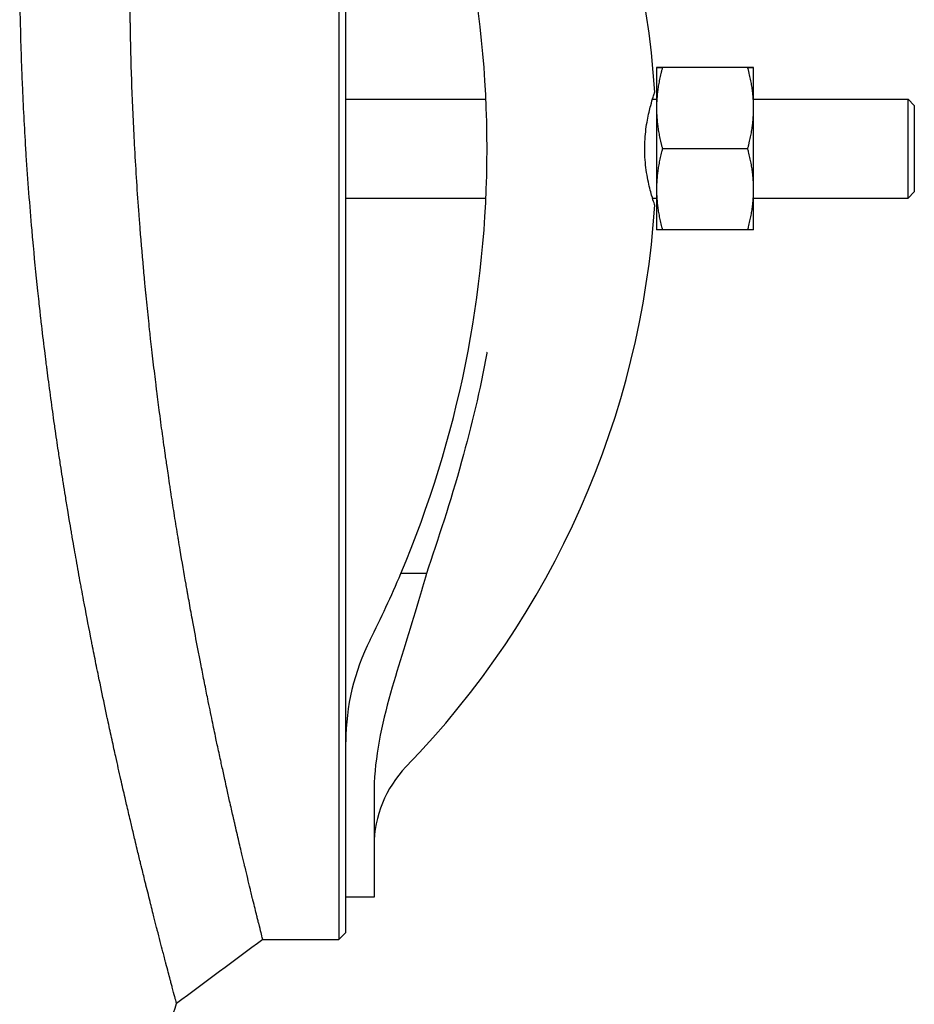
# Model space of a CAD drawing. Header units: inches. Extents: x 18 to 846, y -44 to 561.
# Tile 491 of 642: x 545 to 553, y 103 to 112. Entities that reach past the tile are written whole.
import ezdxf

# ---------------------------------------------------------------- set-up
doc = ezdxf.new("R2010")
doc.units = ezdxf.units.IN
doc.header["$LTSCALE"] = 24
doc.header["$MEASUREMENT"] = 0
doc.layers.add('Visible (ANSI)', color=7, linetype='Continuous', lineweight=30)

msp = doc.modelspace()

# ---------------------------------------------------------------- linework, layer by layer
at = {"layer": 'Visible (ANSI)'}
for p, q in [((547.5477, 117.64399), (547.5477, 110.644)), ((547.6102, 110.644), (547.6102, 116.31816)), ((550.3602, 111.363), (550.3602, 111.00311)), ((551.16733, 111.36326), (550.41207, 111.36326)), ((551.16733, 111.36274), (550.41207, 111.36274)), ((551.2192, 111.00311), (551.2192, 111.363)), ((547.6102, 111.0815), (548.85028, 111.0815)), ((550.32432, 111.0815), (550.3602, 111.0815)), ((551.2192, 111.0815), (552.58589, 111.0815)), ((552.58589, 110.2065), (552.58589, 111.0815)), ((552.64145, 111.02595), (552.58589, 111.0815)), ((550.3602, 111.00311), (550.3602, 110.28411)), ((551.2192, 110.28411), (551.2192, 111.00311)), ((552.64145, 111.02595), (552.64145, 110.26206)), ((547.5477, 110.644), (547.5477, 103.64401)), ((547.6102, 104.96982), (547.6102, 110.644)), ((551.16733, 110.64348), (550.41207, 110.64348)), ((550.3602, 110.28411), (550.3602, 109.925)), ((551.2192, 109.925), (551.2192, 110.28411)), ((552.64145, 110.26206), (552.58589, 110.2065)), ((547.6102, 110.2065), (548.85028, 110.2065)), ((550.32432, 110.2065), (550.3602, 110.2065)), ((551.2192, 110.2065), (552.58589, 110.2065)), ((551.16733, 109.92474), (550.41207, 109.92474)), ((548.32326, 106.88259), (548.09695, 106.88259)), ((547.6102, 104.3195), (547.6102, 104.96982)), ((547.8602, 104.94053), (547.8602, 104.3195)), ((547.6102, 104.019), (547.6102, 104.3195)), ((547.8602, 104.3195), (547.8602, 104.019)), ((547.6102, 103.70651), (547.6102, 104.01901)), ((547.8602, 104.019), (547.6102, 104.019)), ((546.87504, 103.644), (547.5477, 103.644)), ((547.6102, 103.7065), (547.5477, 103.644))]:
    msp.add_line(p, q, dxfattribs=at)
for centre, radius, start, end in [((542.4977, 110.644), 7.8625, 3.646071, 44.117595), ((539.2102, 110.644), 9.65, 337.058941, 22.941059), ((542.4977, 110.644), 7.8625, 315.882405, 356.353929), ((539.2102, 110.644), 9.65, 333.215004, 337.058941), ((549.6102, 105.394), 2, 153.215004, 180), ((548.8602, 104.47452), 1, 135.882405, 180)]:
    msp.add_arc(centre, radius, start, end, dxfattribs=at)
for points, knots in [([(544.77871, 110.644), (544.76684, 110.83349), (544.75683, 111.02404), (544.74882, 111.21307), (544.74826, 111.22637), (544.74771, 111.23967), (544.74716, 111.25296), (544.74686, 111.26029), (544.74657, 111.26761), (544.74627, 111.27493), (544.73868, 111.46413), (544.73309, 111.65203), (544.72943, 111.8382), (544.72931, 111.84428), (544.7292, 111.85035), (544.72908, 111.85643), (544.72868, 111.8777), (544.7283, 111.89895), (544.72795, 111.92017), (544.72669, 111.9962), (544.72575, 112.07197), (544.72513, 112.14739), (544.72511, 112.14975), (544.72509, 112.1521), (544.72507, 112.15446), (544.724, 112.28874), (544.72394, 112.4216), (544.72484, 112.55282), (544.72526, 112.61555), (544.72591, 112.67796), (544.72676, 112.74003), (544.72681, 112.74402), (544.72687, 112.74801), (544.72693, 112.752), (544.72824, 112.84432), (544.73001, 112.93586), (544.73223, 113.02647), (544.73239, 113.03317), (544.73256, 113.03986), (544.73273, 113.04655), (544.73372, 113.08602), (544.7348, 113.12532), (544.73596, 113.16442), (544.74017, 113.30688), (544.74545, 113.44696), (544.75165, 113.58412), (544.75217, 113.59552), (544.75269, 113.60691), (544.75322, 113.61827), (544.75524, 113.66175), (544.75735, 113.70493), (544.75955, 113.7478), (544.76139, 113.78352), (544.76328, 113.81909), (544.76524, 113.85448), (544.76597, 113.86777), (544.76672, 113.88103), (544.76747, 113.89427), (544.77534, 114.03292), (544.78412, 114.16868), (544.79357, 114.3004), (544.79539, 114.3258), (544.79724, 114.35111), (544.79912, 114.37632), (544.80029, 114.39205), (544.80147, 114.40775), (544.80267, 114.4234), (544.80792, 114.49221), (544.81336, 114.56023), (544.81897, 114.62718), (544.82035, 114.64373), (544.82175, 114.66022), (544.82315, 114.67664), (544.82722, 114.72415), (544.83135, 114.77109), (544.83555, 114.81735), (544.84445, 114.91561), (544.85379, 115.01278), (544.86335, 115.10736), (544.86508, 115.12448), (544.86682, 115.14153), (544.86856, 115.15848), (544.8734, 115.20549), (544.87828, 115.25178), (544.88317, 115.29715), (544.88458, 115.31018), (544.88599, 115.32321), (544.88741, 115.33622), (544.88926, 115.35308), (544.89111, 115.36991), (544.89297, 115.3867), (544.89892, 115.44023), (544.90496, 115.49329), (544.91105, 115.54547), (544.91878, 115.61181), (544.92659, 115.67673), (544.93434, 115.73951), (544.93561, 115.74983), (544.93689, 115.76015), (544.93817, 115.77045), (544.94017, 115.78652), (544.94218, 115.80257), (544.9442, 115.81856), (544.95089, 115.87158), (544.95765, 115.92405), (544.96442, 115.97547), (544.96647, 115.99104), (544.96852, 116.00652), (544.97056, 116.02189), (544.97609, 116.0634), (544.9816, 116.10413), (544.98706, 116.14387), (544.99716, 116.21744), (545.00743, 116.29018), (545.01761, 116.36058), (545.01962, 116.37449), (545.02163, 116.38832), (545.02363, 116.40204), (545.02899, 116.43875), (545.03432, 116.47474), (545.03956, 116.50981), (545.04109, 116.52003), (545.04262, 116.53022), (545.04415, 116.54038), (545.04609, 116.55325), (545.04803, 116.56607), (545.04997, 116.57884), (545.05553, 116.61545), (545.06109, 116.65161), (545.06661, 116.68711), (545.07469, 116.73907), (545.08267, 116.7896), (545.09045, 116.83809), (545.09239, 116.85019), (545.09433, 116.86223), (545.09626, 116.8742), (545.09801, 116.88506), (545.09977, 116.89587), (545.10151, 116.90662), (545.10823, 116.94795), (545.1149, 116.98845), (545.12148, 117.02796), (545.12312, 117.03783), (545.12476, 117.04763), (545.12639, 117.05737), (545.12676, 117.05957), (545.12712, 117.06176), (545.12749, 117.06396), (545.13121, 117.08614), (545.13489, 117.10795), (545.13852, 117.12935), (545.14911, 117.19174), (545.15943, 117.25145), (545.1694, 117.30832), (545.17076, 117.31611), (545.17212, 117.32384), (545.17347, 117.33152), (545.17665, 117.34956), (545.17979, 117.3673), (545.18289, 117.38474), (545.1859, 117.40167), (545.18887, 117.41834), (545.19181, 117.43474), (545.19303, 117.44153), (545.19424, 117.44827), (545.19544, 117.45496), (545.20496, 117.50788), (545.2141, 117.55796), (545.22281, 117.60515), (545.22624, 117.62374), (545.2296, 117.64191), (545.2329, 117.65963), (545.23382, 117.66457), (545.23473, 117.66947), (545.23564, 117.67434), (545.24107, 117.70342), (545.24631, 117.7313), (545.25135, 117.75796), (545.25212, 117.76206), (545.25289, 117.76612), (545.25366, 117.77016), (545.25499, 117.77719), (545.25631, 117.78414), (545.25761, 117.791), (545.26701, 117.84042), (545.27567, 117.88544), (545.28356, 117.92604), (545.28406, 117.92865), (545.28457, 117.93125), (545.28507, 117.93383), (545.28564, 117.93678), (545.28621, 117.93971), (545.28678, 117.94261), (545.29041, 117.96128), (545.29387, 117.97897), (545.29715, 117.99568), (545.29754, 117.99767), (545.29792, 117.99964), (545.29831, 118.0016), (545.30246, 118.02276), (545.30632, 118.0423), (545.30987, 118.06024), (545.31317, 118.07688), (545.3162, 118.09213), (545.31897, 118.10601), (545.31916, 118.10699), (545.31936, 118.10797), (545.31955, 118.10893), (545.32214, 118.12189), (545.32448, 118.13362), (545.32658, 118.14411), (545.32675, 118.14494), (545.32692, 118.14577), (545.32708, 118.14659), (545.3272, 118.14719), (545.32732, 118.14779), (545.32744, 118.14839), (545.33151, 118.16865), (545.33461, 118.18401), (545.33672, 118.19447), (545.33699, 118.19583), (545.33725, 118.1971), (545.33749, 118.19829), (545.33751, 118.19841), (545.33754, 118.19853), (545.33756, 118.19865), (545.3386, 118.20378), (545.33933, 118.20737), (545.33973, 118.20937), (545.33973, 118.20939), (545.33974, 118.2094), (545.33974, 118.20942), (545.33999, 118.21067), (545.34012, 118.21129), (545.34012, 118.2113), (545.34012, 118.2113), (545.34012, 118.2113), (545.34012, 118.2113)], [0.71377035, 0.71377035, 0.71377035, 0.71377035, 0.72395373, 0.72395373, 0.72395373, 0.72467054, 0.72467054, 0.72467054, 0.72506583, 0.72506583, 0.72506583, 0.73528, 0.73528, 0.73528, 0.73561331, 0.73561331, 0.73561331, 0.73678107, 0.73678107, 0.73678107, 0.74096371, 0.74096371, 0.74096371, 0.7410946, 0.7410946, 0.7410946, 0.74854458, 0.74854458, 0.74854458, 0.75210551, 0.75210551, 0.75210551, 0.75233451, 0.75233451, 0.75233451, 0.757635, 0.757635, 0.757635, 0.75802674, 0.75802674, 0.75802674, 0.76033925, 0.76033925, 0.76033925, 0.76876349, 0.76876349, 0.76876349, 0.7694639, 0.7694639, 0.7694639, 0.77214361, 0.77214361, 0.77214361, 0.77437648, 0.77437648, 0.77437648, 0.77521501, 0.77521501, 0.77521501, 0.78399732, 0.78399732, 0.78399732, 0.78569038, 0.78569038, 0.78569038, 0.78674666, 0.78674666, 0.78674666, 0.79139038, 0.79139038, 0.79139038, 0.79253862, 0.79253862, 0.79253862, 0.7958609, 0.7958609, 0.7958609, 0.80291693, 0.80291693, 0.80291693, 0.80419467, 0.80419467, 0.80419467, 0.80773838, 0.80773838, 0.80773838, 0.8087569, 0.8087569, 0.8087569, 0.81007772, 0.81007772, 0.81007772, 0.81428939, 0.81428939, 0.81428939, 0.81964309, 0.81964309, 0.81964309, 0.82052354, 0.82052354, 0.82052354, 0.82189836, 0.82189836, 0.82189836, 0.82645692, 0.82645692, 0.82645692, 0.82783697, 0.82783697, 0.82783697, 0.83156463, 0.83156463, 0.83156463, 0.8384667, 0.8384667, 0.8384667, 0.83983099, 0.83983099, 0.83983099, 0.84348088, 0.84348088, 0.84348088, 0.84454384, 0.84454384, 0.84454384, 0.84588918, 0.84588918, 0.84588918, 0.8497464, 0.8497464, 0.8497464, 0.85539408, 0.85539408, 0.85539408, 0.85680352, 0.85680352, 0.85680352, 0.85808132, 0.85808132, 0.85808132, 0.86299391, 0.86299391, 0.86299391, 0.86422036, 0.86422036, 0.86422036, 0.86449719, 0.86449719, 0.86449719, 0.86729956, 0.86729956, 0.86729956, 0.875469, 0.875469, 0.875469, 0.87658738, 0.87658738, 0.87658738, 0.87921418, 0.87921418, 0.87921418, 0.88176329, 0.88176329, 0.88176329, 0.88281773, 0.88281773, 0.88281773, 0.89115254, 0.89115254, 0.89115254, 0.89443697, 0.89443697, 0.89443697, 0.89535145, 0.89535145, 0.89535145, 0.90081404, 0.90081404, 0.90081404, 0.90165313, 0.90165313, 0.90165313, 0.90311414, 0.90311414, 0.90311414, 0.91364131, 0.91364131, 0.91364131, 0.9143192, 0.9143192, 0.9143192, 0.91509524, 0.91509524, 0.91509524, 0.92008606, 0.92008606, 0.92008606, 0.92067935, 0.92067935, 0.92067935, 0.92708958, 0.92708958, 0.92708958, 0.93303658, 0.93303658, 0.93303658, 0.93345674, 0.93345674, 0.93345674, 0.93909044, 0.93909044, 0.93909044, 0.93953935, 0.93953935, 0.93953935, 0.93987024, 0.93987024, 0.93987024, 0.95111609, 0.95111609, 0.95111609, 0.95256901, 0.95256901, 0.95256901, 0.95271777, 0.95271777, 0.95271777, 0.95906547, 0.95906547, 0.95906547, 0.95911298, 0.95911298, 0.95911298, 0.96310925, 0.96310925, 0.96310925, 0.96312346, 0.96312346, 0.96312346, 0.96312346]), ([(545.74272, 110.644), (545.74176, 110.66154), (545.74081, 110.67909), (545.73988, 110.69663), (545.73101, 110.86352), (545.72358, 111.03066), (545.71765, 111.19612), (545.71723, 111.20776), (545.71682, 111.2194), (545.71642, 111.23103), (545.7162, 111.23744), (545.71598, 111.24385), (545.71576, 111.25026), (545.71015, 111.41582), (545.70599, 111.58096), (545.70329, 111.7438), (545.70321, 111.74911), (545.70312, 111.75442), (545.70303, 111.75973), (545.70274, 111.77833), (545.70246, 111.79691), (545.7022, 111.81546), (545.70127, 111.8819), (545.70057, 111.94836), (545.70011, 112.01464), (545.70009, 112.01671), (545.70008, 112.01878), (545.70006, 112.02086), (545.69927, 112.13888), (545.69923, 112.25626), (545.69989, 112.37184), (545.70021, 112.42708), (545.70069, 112.48223), (545.70133, 112.53718), (545.70137, 112.54071), (545.70141, 112.54425), (545.70145, 112.54778), (545.70244, 112.62953), (545.70378, 112.7109), (545.70544, 112.79133), (545.70557, 112.79727), (545.70569, 112.80321), (545.70582, 112.80914), (545.70657, 112.84417), (545.70738, 112.87902), (545.70825, 112.91366), (545.71142, 113.03985), (545.71544, 113.16549), (545.72018, 113.28864), (545.72057, 113.29888), (545.72097, 113.30911), (545.72138, 113.31931), (545.72292, 113.35835), (545.72454, 113.39713), (545.72622, 113.43558), (545.72763, 113.46763), (545.72908, 113.4996), (545.73058, 113.53147), (545.73115, 113.54344), (545.73172, 113.5554), (545.7323, 113.56734), (545.73836, 113.69237), (545.74518, 113.81565), (545.75255, 113.93552), (545.75398, 113.95862), (545.75542, 113.98167), (545.75689, 114.00463), (545.75781, 114.01896), (545.75874, 114.03326), (545.75967, 114.04752), (545.76378, 114.11025), (545.76806, 114.17236), (545.77248, 114.2337), (545.77357, 114.24887), (545.77468, 114.26399), (545.77579, 114.27906), (545.779, 114.32267), (545.78229, 114.36587), (545.78563, 114.4086), (545.79273, 114.49935), (545.80018, 114.58895), (545.80783, 114.67636), (545.80922, 114.69219), (545.81061, 114.70795), (545.81201, 114.72365), (545.8159, 114.76719), (545.81984, 114.81022), (545.82381, 114.85261), (545.82495, 114.86479), (545.8261, 114.87696), (545.82726, 114.8891), (545.82875, 114.90484), (545.83026, 114.92055), (545.83177, 114.9362), (545.83659, 114.98612), (545.8415, 115.03556), (545.84645, 115.08429), (545.85275, 115.14623), (545.85913, 115.20701), (545.86552, 115.26621), (545.86657, 115.27595), (545.86763, 115.28567), (545.86868, 115.29538), (545.87033, 115.31053), (545.87199, 115.32564), (545.87366, 115.34069), (545.87917, 115.39062), (545.88475, 115.43997), (545.89035, 115.48845), (545.89204, 115.50312), (545.89374, 115.51772), (545.89543, 115.53223), (545.90002, 115.57142), (545.9046, 115.60998), (545.90917, 115.64775), (545.91762, 115.71769), (545.9262, 115.78664), (545.93474, 115.85354), (545.93643, 115.86677), (545.93811, 115.87991), (545.9398, 115.89297), (545.9443, 115.92791), (545.94879, 115.96223), (545.95324, 115.9958), (545.95453, 116.00558), (545.95583, 116.01533), (545.95712, 116.02506), (545.95876, 116.03736), (545.96041, 116.04963), (545.96205, 116.06183), (545.96676, 116.09684), (545.97147, 116.1314), (545.97615, 116.16535), (545.98301, 116.21507), (545.98981, 116.26348), (545.99646, 116.31014), (545.99812, 116.32179), (545.99978, 116.33337), (546.00144, 116.34489), (546.00294, 116.35534), (546.00444, 116.36573), (546.00593, 116.37607), (546.01169, 116.41582), (546.0174, 116.45478), (546.02305, 116.49281), (546.02446, 116.50231), (546.02586, 116.51175), (546.02726, 116.52113), (546.02758, 116.52325), (546.0279, 116.52536), (546.02821, 116.52747), (546.03141, 116.54884), (546.03458, 116.56992), (546.03772, 116.59062), (546.04687, 116.65096), (546.05579, 116.70864), (546.06443, 116.76367), (546.06561, 116.77121), (546.06679, 116.77869), (546.06796, 116.78613), (546.07072, 116.8036), (546.07344, 116.82079), (546.07614, 116.83771), (546.07876, 116.85413), (546.08135, 116.8703), (546.08391, 116.88621), (546.08497, 116.8928), (546.08602, 116.89934), (546.08707, 116.90584), (546.09536, 116.9572), (546.10334, 117.00585), (546.11096, 117.05176), (546.11397, 117.06986), (546.11692, 117.08753), (546.11981, 117.10479), (546.12061, 117.1096), (546.12141, 117.11437), (546.12221, 117.11911), (546.12697, 117.14743), (546.13157, 117.17459), (546.136, 117.20059), (546.13669, 117.20458), (546.13736, 117.20855), (546.13804, 117.21249), (546.13921, 117.21935), (546.14037, 117.22612), (546.14151, 117.23281), (546.14978, 117.28102), (546.15743, 117.325), (546.16439, 117.36468), (546.16484, 117.36723), (546.16529, 117.36977), (546.16573, 117.37229), (546.16623, 117.37517), (546.16674, 117.37803), (546.16724, 117.38087), (546.17045, 117.39911), (546.17351, 117.41642), (546.17641, 117.43277), (546.17676, 117.43471), (546.1771, 117.43664), (546.17744, 117.43856), (546.18112, 117.45927), (546.18454, 117.4784), (546.18768, 117.49595), (546.1906, 117.51223), (546.1933, 117.52718), (546.19576, 117.54078), (546.19593, 117.54174), (546.1961, 117.54269), (546.19627, 117.54364), (546.19857, 117.55635), (546.20066, 117.56784), (546.20252, 117.57811), (546.20267, 117.57893), (546.20282, 117.57974), (546.20297, 117.58055), (546.20307, 117.58114), (546.20318, 117.58173), (546.20329, 117.58231), (546.2069, 117.60216), (546.20966, 117.61724), (546.21154, 117.6275), (546.21178, 117.62882), (546.21201, 117.63007), (546.21222, 117.63124), (546.21225, 117.63136), (546.21227, 117.63148), (546.21229, 117.6316), (546.21321, 117.63663), (546.21386, 117.64016), (546.21422, 117.64212), (546.21422, 117.64214), (546.21423, 117.64215), (546.21423, 117.64217), (546.21446, 117.64339), (546.21457, 117.644), (546.21457, 117.644)], [0.71269961, 0.71269961, 0.71269961, 0.71269961, 0.71377035, 0.71377035, 0.71377035, 0.72395373, 0.72395373, 0.72395373, 0.72467054, 0.72467054, 0.72467054, 0.72506583, 0.72506583, 0.72506583, 0.73528, 0.73528, 0.73528, 0.73561331, 0.73561331, 0.73561331, 0.73678107, 0.73678107, 0.73678107, 0.74096371, 0.74096371, 0.74096371, 0.7410946, 0.7410946, 0.7410946, 0.74854458, 0.74854458, 0.74854458, 0.75210551, 0.75210551, 0.75210551, 0.75233451, 0.75233451, 0.75233451, 0.757635, 0.757635, 0.757635, 0.75802674, 0.75802674, 0.75802674, 0.76033925, 0.76033925, 0.76033925, 0.76876349, 0.76876349, 0.76876349, 0.7694639, 0.7694639, 0.7694639, 0.77214361, 0.77214361, 0.77214361, 0.77437648, 0.77437648, 0.77437648, 0.77521501, 0.77521501, 0.77521501, 0.78399732, 0.78399732, 0.78399732, 0.78569038, 0.78569038, 0.78569038, 0.78674666, 0.78674666, 0.78674666, 0.79139038, 0.79139038, 0.79139038, 0.79253862, 0.79253862, 0.79253862, 0.7958609, 0.7958609, 0.7958609, 0.80291693, 0.80291693, 0.80291693, 0.80419467, 0.80419467, 0.80419467, 0.80773838, 0.80773838, 0.80773838, 0.8087569, 0.8087569, 0.8087569, 0.81007772, 0.81007772, 0.81007772, 0.81428939, 0.81428939, 0.81428939, 0.81964309, 0.81964309, 0.81964309, 0.82052354, 0.82052354, 0.82052354, 0.82189836, 0.82189836, 0.82189836, 0.82645692, 0.82645692, 0.82645692, 0.82783697, 0.82783697, 0.82783697, 0.83156463, 0.83156463, 0.83156463, 0.8384667, 0.8384667, 0.8384667, 0.83983099, 0.83983099, 0.83983099, 0.84348088, 0.84348088, 0.84348088, 0.84454384, 0.84454384, 0.84454384, 0.84588918, 0.84588918, 0.84588918, 0.8497464, 0.8497464, 0.8497464, 0.85539408, 0.85539408, 0.85539408, 0.85680352, 0.85680352, 0.85680352, 0.85808132, 0.85808132, 0.85808132, 0.86299391, 0.86299391, 0.86299391, 0.86422036, 0.86422036, 0.86422036, 0.86449719, 0.86449719, 0.86449719, 0.86729956, 0.86729956, 0.86729956, 0.875469, 0.875469, 0.875469, 0.87658738, 0.87658738, 0.87658738, 0.87921418, 0.87921418, 0.87921418, 0.88176329, 0.88176329, 0.88176329, 0.88281773, 0.88281773, 0.88281773, 0.89115254, 0.89115254, 0.89115254, 0.89443697, 0.89443697, 0.89443697, 0.89535145, 0.89535145, 0.89535145, 0.90081404, 0.90081404, 0.90081404, 0.90165313, 0.90165313, 0.90165313, 0.90311414, 0.90311414, 0.90311414, 0.91364131, 0.91364131, 0.91364131, 0.9143192, 0.9143192, 0.9143192, 0.91509524, 0.91509524, 0.91509524, 0.92008606, 0.92008606, 0.92008606, 0.92067935, 0.92067935, 0.92067935, 0.92708958, 0.92708958, 0.92708958, 0.93303658, 0.93303658, 0.93303658, 0.93345674, 0.93345674, 0.93345674, 0.93909044, 0.93909044, 0.93909044, 0.93953935, 0.93953935, 0.93953935, 0.93987024, 0.93987024, 0.93987024, 0.95111609, 0.95111609, 0.95111609, 0.95256901, 0.95256901, 0.95256901, 0.95271777, 0.95271777, 0.95271777, 0.95906547, 0.95906547, 0.95906547, 0.95911298, 0.95911298, 0.95911298, 0.96310925, 0.96310925, 0.96310925, 0.96310925]), ([(550.34429, 110.144), (550.34429, 110.144), (550.34391, 110.14512), (550.3421, 110.15052), (550.34029, 110.15592), (550.33295, 110.17842), (550.32554, 110.20157), (550.30641, 110.26839), (550.29429, 110.31483), (550.27295, 110.42232), (550.26398, 110.48268), (550.25504, 110.60656), (550.25471, 110.66805), (550.26223, 110.78818), (550.26985, 110.84523), (550.28835, 110.94618), (550.29887, 110.99002), (550.31655, 111.05595), (550.3239, 111.08045), (550.33473, 111.11519), (550.33862, 111.127), (550.34257, 111.1389), (550.34354, 111.14179), (550.34419, 111.14371), (550.34429, 111.144), (550.34429, 111.144)], [-6.0480485, -6.0480485, -6.0480485, -6.0480485, -5.9009195, -5.9009195, -5.6915643, -5.6915643, -5.2782885, -5.2782885, -4.7802616, -4.7802616, -4.2826204, -4.2826204, -3.815444, -3.815444, -3.3521722, -3.3521722, -2.9118487, -2.9118487, -2.5596851, -2.5596851, -2.2651963, -2.2651963, -2.0915924, -2.0915924, -2.0166252, -2.0166252, -2.0166252, -2.0166252]), ([(546.11239, 103.0767), (546.11239, 103.0767), (546.11238, 103.07675), (546.11235, 103.07685), (546.11232, 103.07698), (546.11226, 103.0772), (546.11218, 103.0775), (546.11218, 103.07751), (546.11218, 103.07752), (546.11217, 103.07752), (546.11146, 103.08018), (546.10901, 103.08929), (546.10482, 103.10491), (546.10474, 103.10522), (546.10466, 103.10552), (546.10457, 103.10583), (546.10248, 103.11363), (546.09998, 103.12298), (546.09705, 103.13391), (546.09689, 103.13454), (546.09672, 103.13517), (546.09654, 103.13581), (546.09054, 103.15823), (546.08285, 103.18703), (546.07351, 103.22217), (546.07307, 103.22381), (546.07263, 103.22547), (546.07218, 103.22714), (546.07075, 103.23253), (546.06928, 103.23807), (546.06777, 103.24376), (546.0646, 103.25567), (546.06127, 103.26824), (546.05777, 103.28146), (546.05716, 103.28376), (546.05655, 103.28608), (546.05593, 103.28842), (546.04505, 103.32951), (546.03261, 103.37672), (546.01864, 103.43006), (546.0176, 103.434), (546.01656, 103.43798), (546.01551, 103.44199), (546.01104, 103.45909), (546.00641, 103.47679), (546.00164, 103.4951), (545.99957, 103.50304), (545.99748, 103.51109), (545.99535, 103.51925), (545.99407, 103.52418), (545.99278, 103.52916), (545.99147, 103.53417), (545.97624, 103.59279), (545.95964, 103.65706), (545.94176, 103.7269), (545.94143, 103.72821), (545.94109, 103.72952), (545.94076, 103.73084), (545.93922, 103.73684), (545.93767, 103.74289), (545.93612, 103.74898), (545.9282, 103.77995), (545.92002, 103.81206), (545.91159, 103.84532), (545.9094, 103.85396), (545.90719, 103.86267), (545.90497, 103.87146), (545.89896, 103.89522), (545.89282, 103.91955), (545.88656, 103.94444), (545.88528, 103.94953), (545.88399, 103.95463), (545.88271, 103.95976), (545.86952, 104.01227), (545.8558, 104.06722), (545.84158, 104.12459), (545.83871, 104.13617), (545.83582, 104.14785), (545.83291, 104.15962), (545.82274, 104.20082), (545.81232, 104.24322), (545.80167, 104.28679), (545.79843, 104.30008), (545.79516, 104.31347), (545.79187, 104.32698), (545.78267, 104.36479), (545.7733, 104.40346), (545.76378, 104.44296), (545.75753, 104.46889), (545.75122, 104.49518), (545.74485, 104.52182), (545.73536, 104.56151), (545.72569, 104.60213), (545.71586, 104.64369), (545.71178, 104.66093), (545.70768, 104.67833), (545.70354, 104.69589), (545.69258, 104.7425), (545.68142, 104.79022), (545.67008, 104.83905), (545.66563, 104.85825), (545.66114, 104.87761), (545.65664, 104.89715), (545.64437, 104.95027), (545.63192, 105.00465), (545.6193, 105.06025), (545.60436, 105.12604), (545.58918, 105.19354), (545.57381, 105.26269), (545.56869, 105.28573), (545.56354, 105.30896), (545.55838, 105.33236), (545.54696, 105.38409), (545.53545, 105.43669), (545.52387, 105.49009), (545.51843, 105.51519), (545.51296, 105.54048), (545.50749, 105.56594), (545.50544, 105.57547), (545.50339, 105.58502), (545.50134, 105.5946), (545.50066, 105.59774), (545.49999, 105.60088), (545.49932, 105.60403), (545.49086, 105.6435), (545.48235, 105.68355), (545.47377, 105.72415), (545.45656, 105.80565), (545.43912, 105.88939), (545.42153, 105.97526), (545.41553, 106.00455), (545.40951, 106.03409), (545.40347, 106.06388), (545.39214, 106.11979), (545.38076, 106.17655), (545.36934, 106.23412), (545.36684, 106.24675), (545.36433, 106.25942), (545.36182, 106.27213), (545.35818, 106.29058), (545.35454, 106.30911), (545.3509, 106.32772), (545.33046, 106.43207), (545.30996, 106.53893), (545.28951, 106.64802), (545.2833, 106.68117), (545.27709, 106.71453), (545.2709, 106.74809), (545.268, 106.76379), (545.2651, 106.77953), (545.2622, 106.79531), (545.25599, 106.82921), (545.24978, 106.86329), (545.24359, 106.89757), (545.23745, 106.93158), (545.23132, 106.96578), (545.22521, 107.00015), (545.21952, 107.03215), (545.21382, 107.0644), (545.20813, 107.09691), (545.20195, 107.13221), (545.19577, 107.1678), (545.18959, 107.20368), (545.18682, 107.21979), (545.18405, 107.23595), (545.18128, 107.25217), (545.17517, 107.2879), (545.16908, 107.32393), (545.163, 107.36019), (545.15832, 107.38805), (545.15366, 107.41604), (545.14901, 107.44418), (545.14205, 107.4863), (545.13511, 107.52872), (545.1282, 107.57143), (545.1224, 107.60734), (545.11662, 107.64345), (545.11086, 107.67975), (545.10797, 107.698), (545.10509, 107.71629), (545.10221, 107.73464), (545.09659, 107.77046), (545.09099, 107.80647), (545.08543, 107.84265), (545.07911, 107.88375), (545.07284, 107.92507), (545.06661, 107.96659), (545.06161, 107.99991), (545.05664, 108.03336), (545.0517, 108.06693), (545.04646, 108.10257), (545.04126, 108.13835), (545.03609, 108.17426), (545.03314, 108.19481), (545.0302, 108.21539), (545.02727, 108.23602), (545.02223, 108.27149), (545.01724, 108.30709), (545.01229, 108.3428), (545.00142, 108.42116), (544.99077, 108.50005), (544.98035, 108.57938), (544.97574, 108.61444), (544.97118, 108.64958), (544.96667, 108.6848), (544.96595, 108.69042), (544.96524, 108.69604), (544.96452, 108.70166), (544.96234, 108.71878), (544.96016, 108.73595), (544.95799, 108.75317), (544.95361, 108.78795), (544.94927, 108.82291), (544.94496, 108.85806), (544.93486, 108.94049), (544.92495, 109.02394), (544.91529, 109.10827), (544.91387, 109.12068), (544.91246, 109.1331), (544.91105, 109.14555), (544.90867, 109.16649), (544.90632, 109.18748), (544.90397, 109.20852), (544.90098, 109.23544), (544.89801, 109.26244), (544.89507, 109.28949), (544.8916, 109.32141), (544.88817, 109.35341), (544.88479, 109.38548), (544.86894, 109.53575), (544.85404, 109.68757), (544.84025, 109.84019), (544.8378, 109.86734), (544.83538, 109.89451), (544.833, 109.9217), (544.81371, 110.14191), (544.79679, 110.3635), (544.78251, 110.58421), (544.78122, 110.60415), (544.77995, 110.62408), (544.77871, 110.644)], [0.46298889, 0.46298889, 0.46298889, 0.46298889, 0.46411314, 0.46411314, 0.46411314, 0.46561321, 0.46561321, 0.46561321, 0.4656545, 0.4656545, 0.4656545, 0.47860252, 0.47860252, 0.47860252, 0.47885529, 0.47885529, 0.47885529, 0.48520997, 0.48520997, 0.48520997, 0.48557678, 0.48557678, 0.48557678, 0.49840856, 0.49840856, 0.49840856, 0.49900895, 0.49900895, 0.49900895, 0.50094645, 0.50094645, 0.50094645, 0.50500758, 0.50500758, 0.50500758, 0.5057142, 0.5057142, 0.5057142, 0.5181201, 0.5181201, 0.5181201, 0.51903767, 0.51903767, 0.51903767, 0.52294765, 0.52294765, 0.52294765, 0.52464227, 0.52464227, 0.52464227, 0.52566643, 0.52566643, 0.52566643, 0.53763393, 0.53763393, 0.53763393, 0.53785865, 0.53785865, 0.53785865, 0.53888419, 0.53888419, 0.53888419, 0.54409695, 0.54409695, 0.54409695, 0.54545002, 0.54545002, 0.54545002, 0.54910892, 0.54910892, 0.54910892, 0.54985628, 0.54985628, 0.54985628, 0.55750363, 0.55750363, 0.55750363, 0.55904744, 0.55904744, 0.55904744, 0.56444859, 0.56444859, 0.56444859, 0.56609544, 0.56609544, 0.56609544, 0.57070762, 0.57070762, 0.57070762, 0.57373501, 0.57373501, 0.57373501, 0.57824481, 0.57824481, 0.57824481, 0.580116, 0.580116, 0.580116, 0.58508171, 0.58508171, 0.58508171, 0.58703376, 0.58703376, 0.58703376, 0.59234267, 0.59234267, 0.59234267, 0.59862474, 0.59862474, 0.59862474, 0.60071839, 0.60071839, 0.60071839, 0.60534489, 0.60534489, 0.60534489, 0.6075201, 0.6075201, 0.6075201, 0.60833423, 0.60833423, 0.60833423, 0.60860114, 0.60860114, 0.60860114, 0.61195112, 0.61195112, 0.61195112, 0.61867522, 0.61867522, 0.61867522, 0.62096918, 0.62096918, 0.62096918, 0.62527587, 0.62527587, 0.62527587, 0.62622063, 0.62622063, 0.62622063, 0.62759251, 0.62759251, 0.62759251, 0.63528419, 0.63528419, 0.63528419, 0.63762193, 0.63762193, 0.63762193, 0.63871554, 0.63871554, 0.63871554, 0.64106402, 0.64106402, 0.64106402, 0.64339464, 0.64339464, 0.64339464, 0.64556468, 0.64556468, 0.64556468, 0.64792095, 0.64792095, 0.64792095, 0.64897857, 0.64897857, 0.64897857, 0.65130863, 0.65130863, 0.65130863, 0.65309875, 0.65309875, 0.65309875, 0.65577883, 0.65577883, 0.65577883, 0.65803178, 0.65803178, 0.65803178, 0.6591642, 0.6591642, 0.6591642, 0.66137601, 0.66137601, 0.66137601, 0.66388838, 0.66388838, 0.66388838, 0.66590428, 0.66590428, 0.66590428, 0.66804425, 0.66804425, 0.66804425, 0.6692684, 0.6692684, 0.6692684, 0.67137378, 0.67137378, 0.67137378, 0.67599421, 0.67599421, 0.67599421, 0.67803638, 0.67803638, 0.67803638, 0.67836216, 0.67836216, 0.67836216, 0.67935442, 0.67935442, 0.67935442, 0.68135842, 0.68135842, 0.68135842, 0.6860584, 0.6860584, 0.6860584, 0.68674973, 0.68674973, 0.68674973, 0.68791288, 0.68791288, 0.68791288, 0.6894007, 0.6894007, 0.6894007, 0.6911566, 0.6911566, 0.6911566, 0.69938458, 0.69938458, 0.69938458, 0.70084809, 0.70084809, 0.70084809, 0.71269961, 0.71269961, 0.71269961, 0.71377035, 0.71377035, 0.71377035, 0.71377035]), ([(546.87504, 103.644), (546.87504, 103.644), (546.87503, 103.64405), (546.875, 103.64414), (546.87497, 103.64427), (546.87492, 103.64448), (546.87484, 103.64478), (546.87484, 103.64479), (546.87484, 103.6448), (546.87484, 103.64481), (546.87418, 103.64742), (546.87191, 103.65638), (546.86804, 103.67178), (546.86796, 103.67208), (546.86788, 103.67238), (546.86781, 103.67269), (546.86587, 103.68036), (546.86355, 103.68958), (546.86085, 103.70035), (546.86069, 103.70098), (546.86053, 103.7016), (546.86037, 103.70223), (546.85482, 103.72434), (546.84769, 103.75276), (546.83906, 103.78737), (546.83866, 103.78899), (546.83825, 103.79062), (546.83784, 103.79227), (546.83651, 103.79758), (546.83516, 103.80304), (546.83376, 103.80863), (546.83084, 103.82035), (546.82777, 103.83272), (546.82454, 103.84573), (546.82398, 103.84799), (546.82341, 103.85027), (546.82284, 103.85257), (546.81282, 103.89299), (546.80135, 103.93942), (546.78851, 103.99183), (546.78756, 103.99571), (546.7866, 103.99962), (546.78563, 104.00356), (546.78152, 104.02036), (546.77727, 104.03775), (546.77289, 104.05573), (546.77099, 104.06352), (546.76907, 104.07142), (546.76712, 104.07944), (546.76594, 104.08428), (546.76476, 104.08917), (546.76356, 104.09409), (546.74959, 104.15163), (546.73437, 104.21475), (546.718, 104.28332), (546.71769, 104.28461), (546.71739, 104.2859), (546.71708, 104.28719), (546.71567, 104.29309), (546.71426, 104.29902), (546.71283, 104.305), (546.7056, 104.33538), (546.69813, 104.36685), (546.69045, 104.3994), (546.68845, 104.40785), (546.68645, 104.41638), (546.68442, 104.42497), (546.67895, 104.44822), (546.67337, 104.472), (546.66768, 104.49631), (546.66652, 104.50127), (546.66536, 104.50626), (546.66419, 104.51127), (546.65221, 104.56254), (546.63979, 104.61613), (546.62694, 104.67204), (546.62435, 104.68332), (546.62174, 104.6947), (546.61911, 104.70618), (546.60991, 104.74632), (546.60051, 104.78761), (546.59092, 104.83005), (546.58799, 104.84299), (546.58505, 104.85603), (546.58209, 104.86918), (546.57379, 104.90602), (546.56536, 104.94368), (546.55679, 104.98216), (546.55117, 105.00743), (546.54549, 105.03304), (546.53976, 105.05901), (546.53123, 105.0977), (546.52256, 105.13721), (546.51378, 105.17754), (546.51013, 105.19427), (546.50646, 105.21115), (546.50278, 105.22816), (546.493, 105.27332), (546.48308, 105.31947), (546.47303, 105.36661), (546.46908, 105.38515), (546.46511, 105.40383), (546.46112, 105.42267), (546.45026, 105.47391), (546.43927, 105.52628), (546.42815, 105.57979), (546.41499, 105.6431), (546.40166, 105.70795), (546.38819, 105.77432), (546.3837, 105.79643), (546.3792, 105.81872), (546.37468, 105.84117), (546.36469, 105.89079), (546.35464, 105.94122), (546.34453, 105.99245), (546.33978, 106.01654), (546.33501, 106.04081), (546.33024, 106.06525), (546.32845, 106.0744), (546.32666, 106.08357), (546.32487, 106.09277), (546.32429, 106.09579), (546.3237, 106.0988), (546.32311, 106.10183), (546.31574, 106.13974), (546.30834, 106.1781), (546.30091, 106.21691), (546.286, 106.29481), (546.27099, 106.37451), (546.25592, 106.45596), (546.25078, 106.48374), (546.24563, 106.51173), (546.24048, 106.53992), (546.23082, 106.59284), (546.22114, 106.64645), (546.21146, 106.70072), (546.20934, 106.71263), (546.20722, 106.72456), (546.20509, 106.73653), (546.20201, 106.75391), (546.19893, 106.77136), (546.19585, 106.78887), (546.17858, 106.88706), (546.16135, 106.98733), (546.14424, 107.08954), (546.13904, 107.1206), (546.13385, 107.15184), (546.12868, 107.18326), (546.12626, 107.19796), (546.12384, 107.21269), (546.12142, 107.22747), (546.11624, 107.25919), (546.11107, 107.29109), (546.10591, 107.32316), (546.1008, 107.35498), (546.0957, 107.38697), (546.09062, 107.41913), (546.08589, 107.44907), (546.08118, 107.47916), (546.07648, 107.50941), (546.07138, 107.54225), (546.0663, 107.57528), (546.06124, 107.60848), (546.05897, 107.62338), (546.0567, 107.63832), (546.05444, 107.6533), (546.04945, 107.68629), (546.04449, 107.71946), (546.03955, 107.7528), (546.03576, 107.77841), (546.03198, 107.80413), (546.02821, 107.82994), (546.02258, 107.8686), (546.01697, 107.90747), (546.01141, 107.94658), (546.00673, 107.97945), (546.00208, 108.01248), (545.99745, 108.04566), (545.99513, 108.06234), (545.99281, 108.07906), (545.9905, 108.09582), (545.98599, 108.12856), (545.98151, 108.16144), (545.97705, 108.19447), (545.97199, 108.232), (545.96697, 108.26971), (545.962, 108.30762), (545.958, 108.33803), (545.95404, 108.36854), (545.9501, 108.39914), (545.94593, 108.43162), (545.94179, 108.4642), (545.93769, 108.49688), (545.93534, 108.51557), (545.93301, 108.5343), (545.93069, 108.55305), (545.9267, 108.58531), (545.92274, 108.61766), (545.91883, 108.6501), (545.91024, 108.72129), (545.90183, 108.79291), (545.89362, 108.86494), (545.89, 108.89677), (545.88641, 108.92869), (545.88286, 108.96068), (545.8823, 108.96579), (545.88173, 108.97089), (545.88117, 108.976), (545.87945, 108.99156), (545.87774, 109.00713), (545.87605, 109.02273), (545.87262, 109.05423), (545.86922, 109.08582), (545.86587, 109.11748), (545.85801, 109.19174), (545.85037, 109.26643), (545.84297, 109.34153), (545.84188, 109.35258), (545.8408, 109.36363), (545.83972, 109.37469), (545.8379, 109.39331), (545.8361, 109.41195), (545.83432, 109.43061), (545.83203, 109.45448), (545.82977, 109.47839), (545.82754, 109.50233), (545.8249, 109.53059), (545.8223, 109.55891), (545.81973, 109.58727), (545.8077, 109.72018), (545.79643, 109.85427), (545.78602, 109.98908), (545.78417, 110.01306), (545.78235, 110.03704), (545.78056, 110.06103), (545.76603, 110.25529), (545.75339, 110.44986), (545.74272, 110.644)], [0.46298664, 0.46298664, 0.46298664, 0.46298664, 0.46411314, 0.46411314, 0.46411314, 0.46561321, 0.46561321, 0.46561321, 0.4656545, 0.4656545, 0.4656545, 0.47860252, 0.47860252, 0.47860252, 0.47885529, 0.47885529, 0.47885529, 0.48520997, 0.48520997, 0.48520997, 0.48557678, 0.48557678, 0.48557678, 0.49840856, 0.49840856, 0.49840856, 0.49900895, 0.49900895, 0.49900895, 0.50094645, 0.50094645, 0.50094645, 0.50500758, 0.50500758, 0.50500758, 0.5057142, 0.5057142, 0.5057142, 0.5181201, 0.5181201, 0.5181201, 0.51903767, 0.51903767, 0.51903767, 0.52294765, 0.52294765, 0.52294765, 0.52464227, 0.52464227, 0.52464227, 0.52566643, 0.52566643, 0.52566643, 0.53763393, 0.53763393, 0.53763393, 0.53785865, 0.53785865, 0.53785865, 0.53888419, 0.53888419, 0.53888419, 0.54409695, 0.54409695, 0.54409695, 0.54545002, 0.54545002, 0.54545002, 0.54910892, 0.54910892, 0.54910892, 0.54985628, 0.54985628, 0.54985628, 0.55750363, 0.55750363, 0.55750363, 0.55904744, 0.55904744, 0.55904744, 0.56444859, 0.56444859, 0.56444859, 0.56609544, 0.56609544, 0.56609544, 0.57070762, 0.57070762, 0.57070762, 0.57373501, 0.57373501, 0.57373501, 0.57824481, 0.57824481, 0.57824481, 0.580116, 0.580116, 0.580116, 0.58508171, 0.58508171, 0.58508171, 0.58703376, 0.58703376, 0.58703376, 0.59234267, 0.59234267, 0.59234267, 0.59862474, 0.59862474, 0.59862474, 0.60071839, 0.60071839, 0.60071839, 0.60534489, 0.60534489, 0.60534489, 0.6075201, 0.6075201, 0.6075201, 0.60833423, 0.60833423, 0.60833423, 0.60860114, 0.60860114, 0.60860114, 0.61195112, 0.61195112, 0.61195112, 0.61867522, 0.61867522, 0.61867522, 0.62096918, 0.62096918, 0.62096918, 0.62527587, 0.62527587, 0.62527587, 0.62622063, 0.62622063, 0.62622063, 0.62759251, 0.62759251, 0.62759251, 0.63528419, 0.63528419, 0.63528419, 0.63762193, 0.63762193, 0.63762193, 0.63871554, 0.63871554, 0.63871554, 0.64106402, 0.64106402, 0.64106402, 0.64339464, 0.64339464, 0.64339464, 0.64556468, 0.64556468, 0.64556468, 0.64792095, 0.64792095, 0.64792095, 0.64897857, 0.64897857, 0.64897857, 0.65130863, 0.65130863, 0.65130863, 0.65309875, 0.65309875, 0.65309875, 0.65577883, 0.65577883, 0.65577883, 0.65803178, 0.65803178, 0.65803178, 0.6591642, 0.6591642, 0.6591642, 0.66137601, 0.66137601, 0.66137601, 0.66388838, 0.66388838, 0.66388838, 0.66590428, 0.66590428, 0.66590428, 0.66804425, 0.66804425, 0.66804425, 0.6692684, 0.6692684, 0.6692684, 0.67137378, 0.67137378, 0.67137378, 0.67599421, 0.67599421, 0.67599421, 0.67803638, 0.67803638, 0.67803638, 0.67836216, 0.67836216, 0.67836216, 0.67935442, 0.67935442, 0.67935442, 0.68135842, 0.68135842, 0.68135842, 0.6860584, 0.6860584, 0.6860584, 0.68674973, 0.68674973, 0.68674973, 0.68791288, 0.68791288, 0.68791288, 0.6894007, 0.6894007, 0.6894007, 0.6911566, 0.6911566, 0.6911566, 0.69938458, 0.69938458, 0.69938458, 0.70084809, 0.70084809, 0.70084809, 0.71269961, 0.71269961, 0.71269961, 0.71269961]), ([(548.8602, 108.84296), (548.85969, 108.84021), (548.85918, 108.83747), (548.79857, 108.51067), (548.72401, 108.19439), (548.53467, 107.51331), (548.42623, 107.1851), (548.32326, 106.88259)], [-0.0212856, -0.0212856, -0.0212856, -0.0212856, 0, 0, 2.5114211, 2.5114211, 5.363592, 5.363592, 5.363592, 5.363592]), ([(548.32326, 106.88259), (548.30161, 106.8015), (548.2786, 106.72076), (548.17707, 106.37785), (548.09256, 106.12432), (547.93963, 105.59231), (547.87378, 105.30911), (547.86206, 105.03133)], [17.2488301, 17.2488301, 17.2488301, 17.2488301, 17.8549099, 17.8549099, 19.8305901, 19.8305901, 22.111289, 22.111289, 22.111289, 22.111289]), ([(545.95425, 102.594), (545.97135, 102.64368), (545.98827, 102.69358), (546.04171, 102.85367), (546.07751, 102.96468), (546.11239, 103.0767)], [7.250936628, 7.250936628, 7.250936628, 7.250936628, 7.265335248, 7.265335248, 7.296924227, 7.296924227, 7.296924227, 7.296924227])]:
    msp.add_open_spline(points, degree=3, knots=knots, dxfattribs=at)
for points, weights in [([(550.41207, 111.36326), (550.3602, 111.36312), (550.3602, 111.363)], [1, 1.0379548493, 1]), ([(550.3602, 111.363), (550.3602, 111.36288), (550.41207, 111.36274)], [1, 1.0379548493, 1]), ([(550.41207, 111.36274), (550.3602, 111.17001), (550.3602, 111.00311)], [1, 1.0379548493, 1]), ([(551.2192, 111.363), (551.2192, 111.36312), (551.16733, 111.36326)], [1, 1.0379548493, 1]), ([(551.16733, 111.36274), (551.2192, 111.36288), (551.2192, 111.363)], [1, 1.0379548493, 1]), ([(551.2192, 111.00311), (551.2192, 111.17001), (551.16733, 111.36274)], [1, 1.0379548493, 1]), ([(550.3602, 111.00311), (550.3602, 110.8362), (550.41207, 110.64348)], [1, 1.0379548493, 1]), ([(551.16733, 110.64348), (551.2192, 110.8362), (551.2192, 111.00311)], [1, 1.0379548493, 1]), ([(550.41207, 110.64348), (550.3602, 110.45089), (550.3602, 110.28411)], [1, 1.0379548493, 1]), ([(551.2192, 110.28411), (551.2192, 110.45089), (551.16733, 110.64348)], [1, 1.0379548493, 1]), ([(550.3602, 110.28411), (550.3602, 110.11732), (550.41207, 109.92474)], [1, 1.0379548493, 1]), ([(551.16733, 109.92474), (551.2192, 110.11732), (551.2192, 110.28411)], [1, 1.0379548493, 1]), ([(550.41207, 109.92474), (550.36026, 109.92488), (550.3602, 109.925)], [1, 1.03791169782, 1.00008620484]), ([(551.2192, 109.925), (551.21914, 109.92488), (551.16733, 109.92474)], [1.00008620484, 1.03791169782, 1])]:
    msp.add_rational_spline(points, weights, degree=2, dxfattribs=at)
for points in [[(547.86206, 105.03133), (547.86078, 105.00102), (547.8602, 104.97071), (547.8602, 104.94053)], [(546.87504, 103.644), (546.62083, 103.4549), (546.36661, 103.2658), (546.11239, 103.0767)]]:
    msp.add_open_spline(points, degree=3, dxfattribs=at)

doc.saveas('drawing.dxf')
